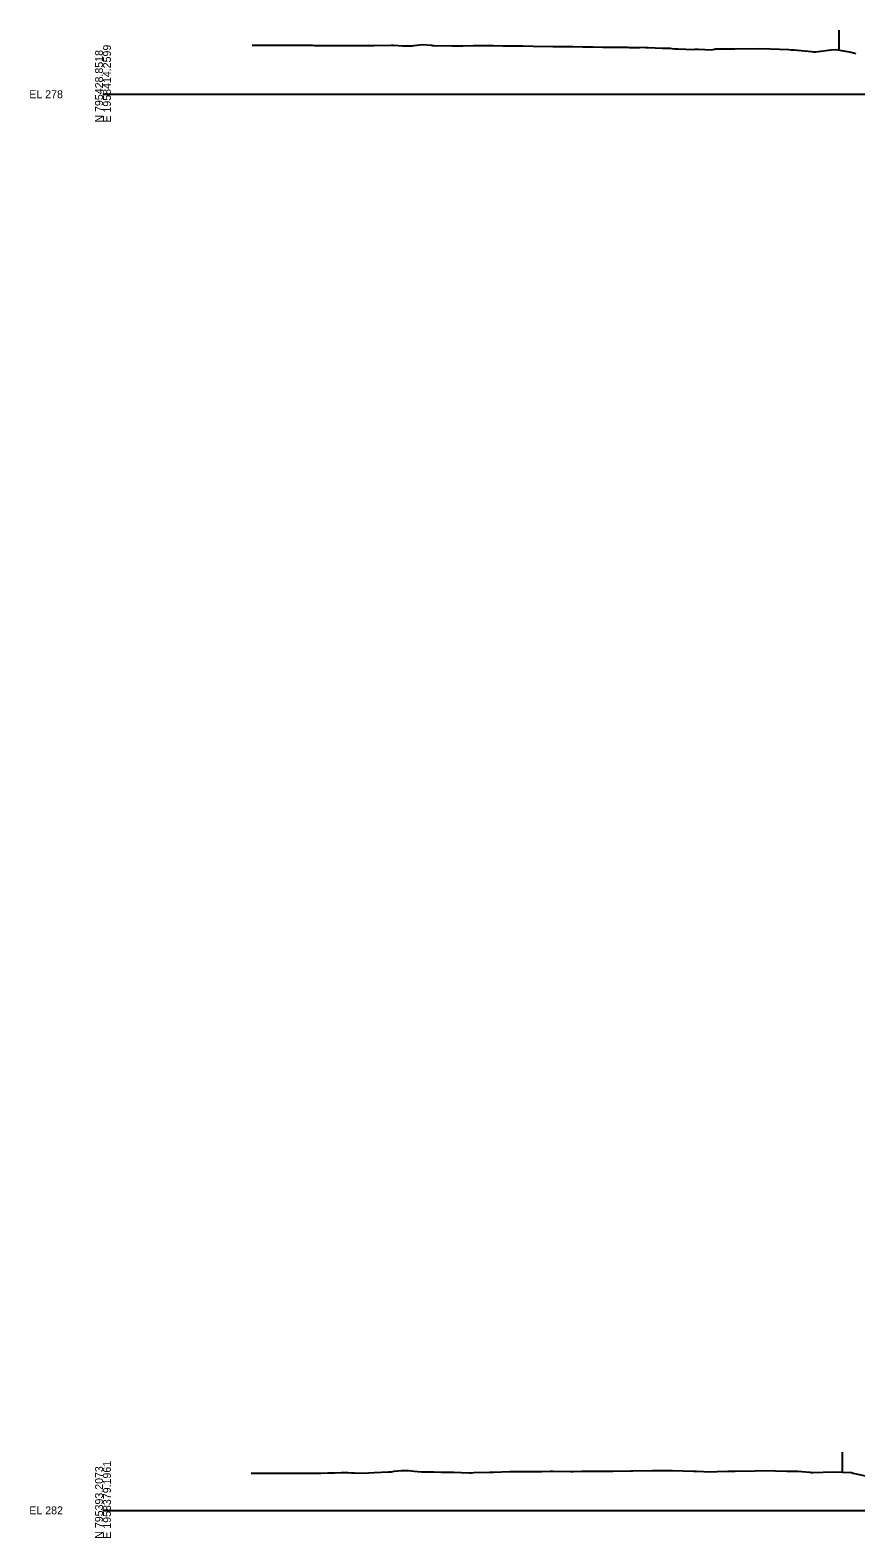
# Model space of a CAD drawing. Extents: x -4026 to 9638, y -10 to 19609.
# Drawn here: x -2026 to -1734, y 6490 to 7023 of the extents above; entities that cross this region are included whole.
import ezdxf

# ---------------------------------------------------------------- set-up
doc = ezdxf.new("R2010")
doc.units = 0
for name, color, linetype in [('Default', 7, 'Continuous'), ('RD_EX_Fence_Other', 7, 'Continuous'), ('RD_GPK_XS_Cell', 7, 'Continuous'), ('RD_XS_ExGround', 7, 'Continuous')]:
    doc.layers.add(name, color=color, linetype=linetype)

msp = doc.modelspace()

# ---------------------------------------------------------------- linework, layer by layer
at = {"layer": 'RD_EX_Fence_Other'}
for p, q in [((-1740.31, 7022.63), (-1740.31, 7015.63)), ((-1739.23, 6520.52), (-1739.23, 6513.52))]:
    msp.add_line(p, q, dxfattribs=at)
at = {"layer": 'RD_GPK_XS_Cell'}
for p, q in [((-2000, 7000), (-1650, 7000)), ((-2000, 6500), (-1650, 6500))]:
    msp.add_line(p, q, dxfattribs=at)
at = {"layer": 'RD_XS_ExGround'}
for points in [[(-1947.32, 7017.3), (-1946.43, 7017.3), (-1941.1, 7017.29), (-1940.25, 7017.29), (-1939.42, 7017.28), (-1936.72, 7017.28), (-1933.98, 7017.28), (-1933.18, 7017.28), (-1932.4, 7017.28), (-1926.85, 7017.28), (-1926.11, 7017.28), (-1925.39, 7017.27), (-1919.72, 7017.27), (-1918.37, 7017.27), (-1915.5, 7017.27), (-1912.59, 7017.27), (-1911.97, 7017.26), (-1911.36, 7017.26), (-1908.43, 7017.23), (-1905.46, 7017.22), (-1904.9, 7017.21), (-1904.35, 7017.22), (-1898.33, 7017.29), (-1897.33, 7017.28), (-1894.29, 7017.11), (-1891.2, 7017.1), (-1890.75, 7017.1), (-1890.32, 7017.18), (-1887.22, 7017.52), (-1884.07, 7017.32), (-1883.68, 7017.27), (-1883.31, 7017.26), (-1876.94, 7017.09), (-1876.61, 7017.08), (-1876.29, 7017.08), (-1873.08, 7017.11), (-1869.28, 7017.19), (-1862.68, 7017.2), (-1862.26, 7017.2), (-1858.93, 7017.12), (-1855.25, 7017.12), (-1851.86, 7017.07), (-1848.24, 7017.02), (-1841.22, 7016.91), (-1837.72, 7016.88), (-1834.16, 7016.8), (-1830.65, 7016.78), (-1827.03, 7016.75), (-1823.58, 7016.66), (-1819.82, 7016.57), (-1815.52, 7016.57), (-1814.95, 7016.57), (-1814.28, 7016.56), (-1813.49, 7016.54), (-1812.52, 7016.54), (-1811.32, 7016.53), (-1810.6, 7016.53), (-1809.29, 7016.57), (-1808.52, 7016.56), (-1807.58, 7016.55), (-1802.74, 7016.3), (-1801.23, 7016.27), (-1799.9, 7016.22), (-1799.23, 7016.21), (-1798.35, 7016), (-1797.63, 7016.03), (-1797.04, 7016.05), (-1791.58, 7015.85), (-1791.01, 7015.86), (-1790.69, 7015.87), (-1789.97, 7015.89), (-1785.34, 7015.63), (-1784.21, 7015.93), (-1783.82, 7016.03), (-1783.44, 7016.03), (-1782.58, 7016.03), (-1777.04, 7016.08), (-1768.71, 7016.14), (-1764.47, 7015.99), (-1758.04, 7015.76), (-1757.18, 7015.72), (-1756.16, 7015.67), (-1750.05, 7015.06), (-1749.33, 7014.94), (-1748.6, 7014.98), (-1743.03, 7015.68), (-1741.47, 7015.83), (-1736.02, 7014.88), (-1735.19, 7014.57), (-1734.34, 7014.38)], [(-1947.74, 6513.13), (-1946.34, 6513.13), (-1944.2, 6513.15), (-1942.02, 6513.15), (-1939.33, 6513.16), (-1937.13, 6513.17), (-1934.89, 6513.17), (-1933.59, 6513.17), (-1932.31, 6513.18), (-1930.06, 6513.19), (-1927.76, 6513.2), (-1926.52, 6513.2), (-1925.3, 6513.2), (-1922.99, 6513.2), (-1920.63, 6513.23), (-1919.45, 6513.25), (-1918.28, 6513.28), (-1915.91, 6513.33), (-1913.5, 6513.37), (-1912.38, 6513.32), (-1911.27, 6513.29), (-1908.84, 6513.15), (-1906.37, 6513.26), (-1904.26, 6513.38), (-1899.24, 6513.63), (-1898.24, 6513.64), (-1897.24, 6513.88), (-1894.7, 6514.12), (-1892.11, 6514.1), (-1891.16, 6513.92), (-1890.23, 6513.87), (-1887.63, 6513.59), (-1884.99, 6513.59), (-1884.09, 6513.59), (-1883.22, 6513.58), (-1880.56, 6513.52), (-1877.86, 6513.52), (-1877.02, 6513.5), (-1876.2, 6513.47), (-1873.49, 6513.37), (-1870.73, 6513.31), (-1869.95, 6513.32), (-1869.19, 6513.34), (-1863.6, 6513.48), (-1862.18, 6513.53), (-1856.47, 6513.69), (-1855.81, 6513.7), (-1855.16, 6513.71), (-1849.34, 6513.76), (-1848.15, 6513.76), (-1845.2, 6513.78), (-1842.21, 6513.8), (-1841.67, 6513.81), (-1841.13, 6513.81), (-1835.08, 6513.78), (-1834.59, 6513.78), (-1834.12, 6513.79), (-1831.06, 6513.83), (-1827.95, 6513.81), (-1827.11, 6513.81), (-1823.99, 6513.84), (-1820.82, 6513.88), (-1820.45, 6513.89), (-1820.09, 6513.89), (-1813.69, 6513.95), (-1813.08, 6513.97), (-1806.07, 6514.11), (-1802.77, 6514.12), (-1799.43, 6514.05), (-1799.05, 6514.04), (-1791.59, 6513.88), (-1790.53, 6513.83), (-1785.51, 6513.62), (-1783.32, 6513.7), (-1779.5, 6513.82), (-1777.85, 6513.87), (-1776.89, 6513.9), (-1769.93, 6514), (-1765.78, 6514.06), (-1762.66, 6513.99), (-1758.66, 6513.9), (-1754.87, 6513.82), (-1752.05, 6513.59), (-1750.51, 6513.46), (-1750.08, 6513.43), (-1749.52, 6513.36), (-1742.39, 6513.66), (-1735.93, 6513.38), (-1735.26, 6513.19), (-1728.91, 6511.78)]]:
    msp.add_lwpolyline(points, dxfattribs=at)

# ---------------------------------------------------------------- texts
at = {"layer": 'Default'}
for p in [(-2000, 7000), (-2000, 6500)]:
    msp.add_text('-', height=0.0001, dxfattribs=at).set_placement(p)
at = {"layer": 'RD_GPK_XS_Cell'}
for s, p in [('E 1958414.2599', (-1997.2, 6990)), ('N 795428.8518', (-2000, 6990)), ('E 1958379.1961', (-1997.2, 6490)), ('N 795393.2073', (-2000, 6490))]:
    msp.add_text(s, height=2.8, rotation=90, dxfattribs=at).set_placement(p)
for s, p in [('EL 278', (-2026, 6998.6)), ('EL 282', (-2026, 6498.6))]:
    msp.add_text(s, height=2.8, dxfattribs=at).set_placement(p)

doc.saveas('drawing.dxf')
